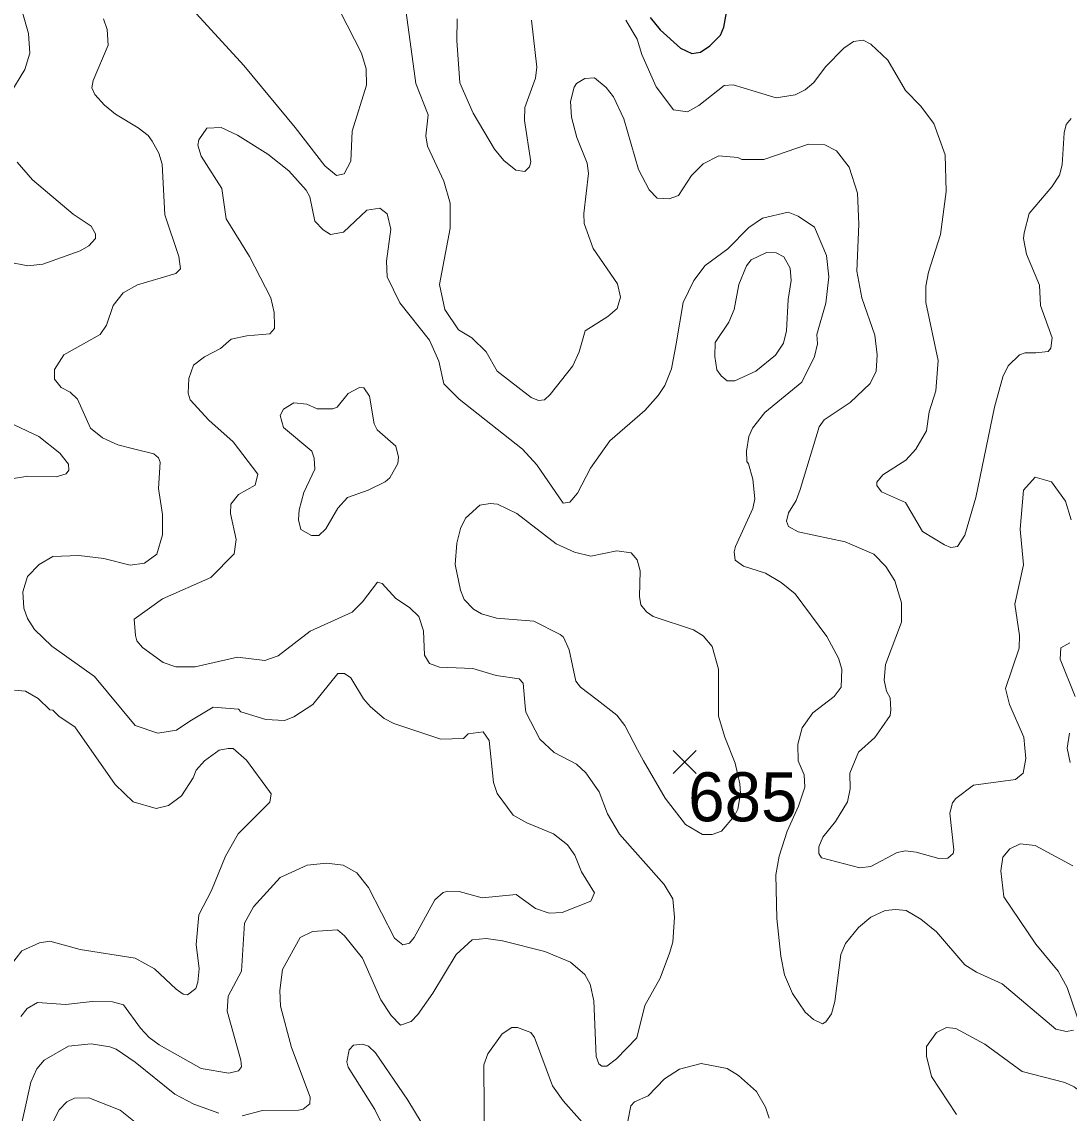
# Model space of a CAD drawing. Extents: x 294.2 to 320.3, y 7482.7 to 7510.7.
# Drawn here: x 303.984 to 305.694, y 7487.843 to 7489.625 of the extents above; entities that cross this region are included whole.
import ezdxf
from ezdxf.enums import TextEntityAlignment as Align

# ---------------------------------------------------------------- set-up
doc = ezdxf.new("R2010")
doc.units = 0
doc.header["$LTSCALE"] = 0.032
for name, color, linetype, lineweight in [('1', 7, 'Continuous', 25), ('2', 7, 'Continuous', 13), ('21', 7, 'Continuous', 25)]:
    doc.layers.add(name, color=color, linetype=linetype, lineweight=lineweight)
doc.layers.add('61', color=7, linetype='Continuous')

msp = doc.modelspace()

# ---------------------------------------------------------------- linework, layer by layer
at = {"layer": '1'}
msp.add_lwpolyline([(305.0098, 7489.6317), (305.0258, 7489.6118), (305.0592, 7489.5817), (305.078, 7489.5731), (305.0919, 7489.5752), (305.1069, 7489.5855), (305.1246, 7489.6032), (305.1302, 7489.6161), (305.1341, 7489.6403)], dxfattribs=at)
at = {"layer": '2'}
for points in [[(303.9745, 7489.7079), (303.9757, 7489.6735), (303.9949, 7489.6058), (303.9968, 7489.5738), (303.9885, 7489.547), (303.9643, 7489.5068), (303.954, 7489.4781)], [(304.2452, 7489.6645), (304.3461, 7489.5534), (304.4303, 7489.4525), (304.4783, 7489.3899), (304.4974, 7489.374), (304.5102, 7489.3765), (304.521, 7489.3976), (304.5229, 7489.4462), (304.5465, 7489.5215), (304.5459, 7489.5483), (304.5383, 7489.5738), (304.5038, 7489.6415)], [(304.0767, 7488.7534), (304.1175, 7488.7483), (304.1609, 7488.7374), (304.1839, 7488.7406), (304.2043, 7488.7553), (304.2133, 7488.7872), (304.2133, 7488.8204), (304.2069, 7488.8626), (304.2094, 7488.906), (304.2069, 7488.913), (304.1993, 7488.9194), (304.1661, 7488.9277), (304.1405, 7488.934), (304.1156, 7488.9455), (304.0958, 7488.9615), (304.0747, 7489.0088), (304.0626, 7489.0203), (304.0479, 7489.0279), (304.037, 7489.0414), (304.037, 7489.0573), (304.0524, 7489.0809), (304.1118, 7489.1141), (304.122, 7489.1295), (304.1328, 7489.1614), (304.1494, 7489.1825), (304.1724, 7489.1952), (304.235, 7489.2137), (304.2426, 7489.2214), (304.2401, 7489.2418), (304.2171, 7489.3095), (304.2127, 7489.3925), (304.2075, 7489.4104), (304.1967, 7489.4302), (304.1903, 7489.4391), (304.1737, 7489.4519), (304.1367, 7489.4742), (304.1188, 7489.4889), (304.1028, 7489.5062), (304.0983, 7489.517), (304.1003, 7489.5292), (304.1245, 7489.5866), (304.1233, 7489.6122), (304.1169, 7489.63)], [(304.6111, 7489.6403), (304.627, 7489.524), (304.6474, 7489.473), (304.6436, 7489.4385), (304.6462, 7489.4219), (304.673, 7489.3644), (304.6832, 7489.3287), (304.6832, 7489.2878), (304.666, 7489.1959), (304.6742, 7489.155), (304.6966, 7489.1218), (304.7183, 7489.109), (304.7419, 7489.0861), (304.7598, 7489.0541), (304.8153, 7489.0113), (304.8275, 7489.0062), (304.8371, 7489.0075), (304.8466, 7489.0164), (304.8837, 7489.0631), (304.8939, 7489.0861), (304.9035, 7489.1205), (304.9405, 7489.1435), (304.9558, 7489.1569), (304.9615, 7489.1754)], [(304.816, 7489.6275), (304.8249, 7489.5509), (304.8224, 7489.533), (304.8052, 7489.4851), (304.8045, 7489.464), (304.8147, 7489.3964), (304.8128, 7489.388), (304.8051, 7489.3804), (304.7905, 7489.3829), (304.7707, 7489.3982), (304.7554, 7489.4168), (304.7209, 7489.4755), (304.6992, 7489.5253), (304.6941, 7489.5943), (304.6947, 7489.63)], [(305.4436, 7488.927), (305.4608, 7488.9571), (305.4653, 7488.9877), (305.4762, 7489.0222), (305.48, 7489.072), (305.4596, 7489.1665), (305.4596, 7489.1933), (305.4641, 7489.2163), (305.4838, 7489.2776), (305.4928, 7489.3478), (305.4915, 7489.4078), (305.473, 7489.4589), (305.4513, 7489.4876), (305.4264, 7489.5126), (305.3977, 7489.5623), (305.3702, 7489.5885), (305.3574, 7489.5949), (305.3415, 7489.593), (305.3261, 7489.5821), (305.2961, 7489.5515), (305.277, 7489.526), (305.263, 7489.5138), (305.2464, 7489.5055), (305.2157, 7489.501), (305.1812, 7489.5112), (305.1455, 7489.5221), (305.1308, 7489.5208), (305.0893, 7489.4883), (305.0708, 7489.478), (305.0478, 7489.4813), (305.0197, 7489.5189), (304.996, 7489.5713), (304.9884, 7489.5968), (304.9699, 7489.6275)], [(304.9066, 7489.3938), (304.89, 7489.4359), (304.8811, 7489.4691), (304.8798, 7489.4947), (304.8856, 7489.5183), (304.8894, 7489.524), (304.9029, 7489.5323), (304.9188, 7489.5336), (304.938, 7489.5177), (304.9501, 7489.5023), (304.9667, 7489.4666), (304.9909, 7489.3836), (305.0082, 7489.3504), (305.0209, 7489.337), (305.0408, 7489.3357), (305.0561, 7489.3414), (305.0771, 7489.374), (305.0963, 7489.3932), (305.1218, 7489.4059), (305.1531, 7489.4034), (305.1595, 7489.4001), (305.1952, 7489.4002), (305.2681, 7489.4251), (305.2949, 7489.4238), (305.314, 7489.4142), (305.3344, 7489.3874), (305.3485, 7489.3453), (305.3504, 7489.2942), (305.3472, 7489.2176), (305.3555, 7489.1742), (305.3766, 7489.1129), (305.3804, 7489.0809), (305.3785, 7489.0541), (305.3689, 7489.0343), (305.3364, 7489.003), (305.2936, 7488.9749), (305.2859, 7488.9635), (305.2546, 7488.8613), (305.2483, 7488.8434), (305.2355, 7488.823), (305.2323, 7488.8096), (305.2355, 7488.8006), (305.2515, 7488.7917), (305.3281, 7488.7757), (305.3747, 7488.7553), (305.3945, 7488.7355), (305.4092, 7488.7119), (305.42, 7488.6762), (305.42, 7488.6442), (305.3938, 7488.5753), (305.3919, 7488.5497), (305.3957, 7488.5319), (305.4015, 7488.521), (305.4028, 7488.5012), (305.4015, 7488.4922), (305.3881, 7488.4724), (305.3766, 7488.4559), (305.3497, 7488.4323), (305.3357, 7488.3978), (305.3364, 7488.3722), (305.3319, 7488.3511), (305.3121, 7488.3186), (305.2917, 7488.2931), (305.2853, 7488.2777), (305.2853, 7488.2668), (305.2897, 7488.2598), (305.3523, 7488.2432), (305.3702, 7488.2452), (305.413, 7488.2682), (305.4264, 7488.2707), (305.4443, 7488.2688), (305.4813, 7488.2585), (305.496, 7488.2592), (305.5043, 7488.2668), (305.5055, 7488.2726), (305.4991, 7488.3327), (305.5036, 7488.3492), (305.5088, 7488.3563), (305.5375, 7488.378), (305.6065, 7488.3875), (305.6186, 7488.3978), (305.623, 7488.422), (305.6199, 7488.4565), (305.5962, 7488.5101), (305.5898, 7488.5363), (305.6122, 7488.6021), (305.6128, 7488.6225), (305.6051, 7488.6736), (305.6192, 7488.7381), (305.6141, 7488.7962), (305.6192, 7488.86), (305.6384, 7488.8811), (305.6652, 7488.8734), (305.6881, 7488.8422), (305.6971, 7488.8115)], [(304.3806, 7488.5816), (304.3359, 7488.5874), (304.2669, 7488.5714), (304.235, 7488.5714), (304.2145, 7488.5784), (304.1807, 7488.6033), (304.1718, 7488.6142), (304.1692, 7488.6225), (304.1673, 7488.6493), (304.2133, 7488.6825), (304.2924, 7488.7176), (304.3307, 7488.7559), (304.334, 7488.7796), (304.3243, 7488.8217), (304.325, 7488.837), (304.3378, 7488.853), (304.3646, 7488.8683), (304.369, 7488.8862), (304.3288, 7488.9392), (304.2892, 7488.9743), (304.2586, 7489.0075), (304.2554, 7489.0184), (304.2567, 7489.0426), (304.2643, 7489.0643), (304.2822, 7489.0777), (304.3084, 7489.0912), (304.3256, 7489.1065), (304.3512, 7489.1122), (304.3888, 7489.1154), (304.3965, 7489.1243), (304.3965, 7489.1282), (304.3959, 7489.1499), (304.3902, 7489.1742), (304.3557, 7489.2418), (304.3174, 7489.3031), (304.3103, 7489.3529), (304.2765, 7489.4053), (304.2714, 7489.4232), (304.2727, 7489.4321), (304.2861, 7489.4512), (304.3091, 7489.4525), (304.3359, 7489.4397), (304.3857, 7489.4085), (304.4195, 7489.3817), (304.4482, 7489.3497), (304.454, 7489.3389), (304.4623, 7489.2993), (304.4757, 7489.2852), (304.4878, 7489.2775), (304.5089, 7489.2814), (304.5472, 7489.3172), (304.5683, 7489.3204), (304.5804, 7489.3114), (304.5861, 7489.2865), (304.5791, 7489.2342), (304.5804, 7489.2086), (304.6008, 7489.1658), (304.6494, 7489.1052), (304.6647, 7489.0707), (304.673, 7489.0337), (304.6979, 7489.0088), (304.8013, 7488.9271), (304.8249, 7488.9015), (304.8677, 7488.839), (304.8786, 7488.8402), (304.8913, 7488.8549), (304.9124, 7488.8958), (304.9437, 7488.9404), (305.0012, 7488.9903), (305.0229, 7489.0145), (305.0337, 7489.0311), (305.0446, 7489.058), (305.0522, 7489.0988), (305.0637, 7489.1665), (305.081, 7489.2023), (305.0995, 7489.2271), (305.1365, 7489.254), (305.171, 7489.2891), (305.1933, 7489.3044), (305.2349, 7489.314), (305.2515, 7489.3076), (305.2783, 7489.2897), (305.2974, 7489.2431), (305.3012, 7489.2086), (305.2968, 7489.1652), (305.2821, 7489.1141), (305.2827, 7489.0988), (305.2782, 7489.0784), (305.2572, 7489.0363), (305.1972, 7488.9871), (305.1768, 7488.9615), (305.171, 7488.9475), (305.1672, 7488.9239), (305.1678, 7488.9066), (305.1704, 7488.9028)], [(305.6971, 7489.4672), (305.6888, 7489.457), (305.6856, 7489.4436), (305.6824, 7489.3912), (305.6779, 7489.3746), (305.6658, 7489.3555), (305.6288, 7489.3121), (305.6205, 7489.2801), (305.6192, 7489.2712), (305.6243, 7489.2457), (305.6454, 7489.1946), (305.6473, 7489.1614), (305.6664, 7489.109), (305.6639, 7489.0918), (305.6594, 7489.0867), (305.6397, 7489.0841), (305.6218, 7489.0841), (305.6128, 7489.0809), (305.5943, 7489.0631), (305.5854, 7489.0452), (305.5719, 7488.9954), (305.5413, 7488.8479), (305.5234, 7488.7866), (305.5113, 7488.768), (305.5005, 7488.7662), (305.4902, 7488.7706), (305.4545, 7488.7923), (305.4264, 7488.8396)], [(303.9764, 7489.3957), (304.0013, 7489.3669), (304.0677, 7489.3108), (304.0971, 7489.291), (304.1041, 7489.2789), (304.1041, 7489.2712), (304.0933, 7489.2591), (304.0792, 7489.2507), (304.0179, 7489.229), (303.9937, 7489.2265), (303.9605, 7489.2329)], [(304.9615, 7489.1754), (304.9564, 7489.1971), (304.9169, 7489.2546), (304.9022, 7489.2955), (304.9015, 7489.3121), (304.9092, 7489.3772), (304.9066, 7489.3938)], [(303.8736, 7489.0126), (304.0115, 7488.9475), (304.046, 7488.9206), (304.06, 7488.9022), (304.0607, 7488.8926), (304.0562, 7488.8868), (304.0396, 7488.8817), (303.9937, 7488.883), (303.9668, 7488.8785)], [(305.4264, 7488.8396), (305.3875, 7488.8575), (305.3798, 7488.8677), (305.3798, 7488.8728), (305.3894, 7488.8849), (305.427, 7488.9092), (305.4436, 7488.927)], [(305.1704, 7488.9028), (305.1774, 7488.8779), (305.1806, 7488.846), (305.1774, 7488.83), (305.1493, 7488.7681), (305.1467, 7488.7592), (305.1487, 7488.7457)], [(303.993, 7488.6506), (303.9872, 7488.6672), (303.9854, 7488.694), (303.993, 7488.7189), (304.0122, 7488.7387), (304.0345, 7488.7514), (304.0767, 7488.7534)], [(305.1487, 7488.7457), (305.162, 7488.7361), (305.1978, 7488.7246), (305.2234, 7488.7093), (305.2463, 7488.6908), (305.2981, 7488.6212), (305.3172, 7488.5855), (305.3229, 7488.5676), (305.3216, 7488.5382), (305.3102, 7488.5229), (305.2751, 7488.4961), (305.2578, 7488.4718), (305.2508, 7488.445), (305.2514, 7488.4182), (305.261, 7488.3952), (305.2623, 7488.3748), (305.2521, 7488.3441), (305.2335, 7488.3033), (305.2202, 7488.2624), (305.2151, 7488.2318), (305.2163, 7488.1603), (305.2233, 7488.099), (305.2291, 7488.0683), (305.2419, 7488.0377), (305.2629, 7488.0076), (305.2764, 7487.9955), (305.291, 7487.9885), (305.2968, 7487.9917), (305.3057, 7488.0045), (305.3114, 7488.0249), (305.321, 7488.1015), (305.3287, 7488.1194), (305.3498, 7488.1455), (305.3702, 7488.1628), (305.3932, 7488.1737), (305.4111, 7488.1749), (305.4277, 7488.1737), (305.4519, 7488.1596), (305.4775, 7488.1385), (305.5234, 7488.0849), (305.5426, 7488.0728), (305.5847, 7488.0536), (305.6722, 7487.9795), (305.6895, 7487.9757), (305.701, 7487.9783)], [(304.3435, 7487.8384), (304.3768, 7487.8468), (304.4355, 7487.8474), (304.4432, 7487.8493), (304.454, 7487.8576), (304.4546, 7487.8684), (304.424, 7487.9496), (304.4061, 7488.0172), (304.4048, 7488.0428), (304.4093, 7488.0773), (304.438, 7488.1296), (304.4585, 7488.1392), (304.4993, 7488.1417), (304.5108, 7488.1321), (304.5402, 7488.0958), (304.5702, 7488.0275), (304.5868, 7488.0019), (304.6021, 7487.9865), (304.6193, 7487.9923), (304.6302, 7488.0038), (304.6551, 7488.0383), (304.6928, 7488.1015), (304.719, 7488.1258), (304.742, 7488.1277), (304.7688, 7488.1239), (304.8377, 7488.1066), (304.8799, 7488.0894), (304.9028, 7488.069), (304.9117, 7488.053), (304.9175, 7488.0262), (304.9214, 7487.9349), (304.9258, 7487.9233), (304.9309, 7487.9195), (304.9392, 7487.9195), (304.9545, 7487.931), (304.9878, 7487.9655), (305.0011, 7488.0185), (305.0261, 7488.0632), (305.0414, 7488.1041), (305.0465, 7488.122), (305.0497, 7488.1628), (305.0465, 7488.1928), (305.0325, 7488.2158), (304.9597, 7488.2982), (304.9398, 7488.3314), (304.9265, 7488.3671), (304.9048, 7488.3984), (304.8894, 7488.4124), (304.853, 7488.4317), (304.8295, 7488.4534), (304.8065, 7488.4974), (304.8054, 7488.5074), (304.8025, 7488.545), (304.7956, 7488.5517), (304.7583, 7488.5572), (304.7204, 7488.5689), (304.6659, 7488.5709), (304.6492, 7488.577), (304.6412, 7488.5904), (304.6395, 7488.6305), (304.6321, 7488.6538), (304.6168, 7488.6685), (304.5944, 7488.6832), (304.5721, 7488.7074)], [(304.5721, 7488.7074), (304.5645, 7488.71), (304.5402, 7488.6774), (304.5229, 7488.6608), (304.4546, 7488.6295), (304.4023, 7488.5893), (304.3806, 7488.5816)], [(303.9821, 7488.0006), (303.9924, 7488.0134), (304.0096, 7488.023), (304.055, 7488.0198), (304.0984, 7488.0249), (304.1316, 7488.0243), (304.1495, 7488.0192), (304.1775, 7487.9815), (304.1916, 7487.9661), (304.2082, 7487.954), (304.2765, 7487.9157), (304.3218, 7487.9081), (304.3378, 7487.9119), (304.3422, 7487.9182), (304.3416, 7487.9291), (304.3192, 7488.0089), (304.3205, 7488.0338), (304.3422, 7488.0747), (304.3473, 7488.1526), (304.3621, 7488.1794), (304.4055, 7488.2273), (304.4495, 7488.2477), (304.4815, 7488.2509), (304.5083, 7488.2477), (304.5306, 7488.2349), (304.5498, 7488.2113), (304.5925, 7488.1283), (304.606, 7488.1175), (304.6168, 7488.12), (304.6244, 7488.1296), (304.6583, 7488.1909), (304.6717, 7488.203), (304.6794, 7488.2049), (304.6979, 7488.2043), (304.7356, 7488.1941), (304.7911, 7488.1998), (304.8224, 7488.1768), (304.8447, 7488.1692), (304.8658, 7488.1704), (304.913, 7488.189), (304.9188, 7488.2024), (304.8977, 7488.2369), (304.8869, 7488.2637), (304.8747, 7488.2809), (304.8518, 7488.2988), (304.8084, 7488.3167), (304.786, 7488.3294), (304.7598, 7488.3646), (304.7541, 7488.3825), (304.747, 7488.4514), (304.7369, 7488.4654), (304.7125, 7488.4622), (304.7049, 7488.4546), (304.6679, 7488.4533), (304.5913, 7488.4789), (304.5753, 7488.4871), (304.553, 7488.5063), (304.5414, 7488.5191), (304.521, 7488.5535), (304.5108, 7488.5606), (304.5, 7488.5606), (304.4591, 7488.5101), (304.4278, 7488.4897), (304.4125, 7488.484), (304.3819, 7488.4852), (304.3416, 7488.498), (304.3378, 7488.5025), (304.2963, 7488.5057), (304.2579, 7488.4827), (304.2363, 7488.468), (304.2056, 7488.4629), (304.1686, 7488.4756), (304.1022, 7488.5555), (304.0326, 7488.6052), (304.0045, 7488.6327), (303.993, 7488.6506)], [(305.7035, 7488.5229), (305.6792, 7488.5842), (305.6805, 7488.6027), (305.6952, 7488.6104)], [(303.972, 7488.5331), (303.9898, 7488.5318), (304.0102, 7488.5197), (304.0294, 7488.5012), (304.0345, 7488.5006), (304.0447, 7488.4903), (304.0703, 7488.4737), (304.136, 7488.3792), (304.1654, 7488.3511), (304.2031, 7488.3403), (304.2235, 7488.3448), (304.2446, 7488.3607), (304.2637, 7488.3901), (304.2682, 7488.4029), (304.2822, 7488.4182), (304.3058, 7488.4354), (304.3206, 7488.438), (304.3288, 7488.438), (304.3506, 7488.4188), (304.3882, 7488.3678), (304.3908, 7488.3639), (304.3889, 7488.3505), (304.3371, 7488.2988), (304.3161, 7488.2624), (304.2937, 7488.2062), (304.2727, 7488.1666), (304.2682, 7488.1181), (304.2733, 7488.0785), (304.2714, 7488.0562), (304.2676, 7488.046), (304.2541, 7488.0358), (304.2471, 7488.037), (304.2356, 7488.0453), (304.2005, 7488.0785), (304.1686, 7488.0958), (304.0792, 7488.1098), (304.0294, 7488.1232), (304.0128, 7488.1206), (303.984, 7488.1079), (303.9655, 7488.0836)], [(305.6958, 7488.415), (305.6907, 7488.4386), (305.6945, 7488.4629)], [(305.7073, 7487.9981), (305.6907, 7488.0479), (305.676, 7488.0747), (305.6396, 7488.1187), (305.5873, 7488.196), (305.5821, 7488.2382), (305.5854, 7488.2605), (305.5969, 7488.2745), (305.6141, 7488.2822), (305.6384, 7488.2796), (305.6997, 7488.2464)], [(304.7394, 7487.7759), (304.7381, 7487.9215), (304.7445, 7487.9393), (304.7681, 7487.9719), (304.7841, 7487.9827), (304.793, 7487.9827), (304.8147, 7487.9744), (304.8211, 7487.9662), (304.8505, 7487.887), (304.8677, 7487.8627), (304.9341, 7487.788)], [(305.51, 7487.8403), (305.4692, 7487.9023), (305.4608, 7487.9355), (305.4608, 7487.9514), (305.4775, 7487.9744), (305.4934, 7487.9827)], [(305.4934, 7487.9827), (305.5087, 7487.9808), (305.556, 7487.9553), (305.6173, 7487.9106), (305.6869, 7487.8927), (305.7022, 7487.8857), (305.7182, 7487.8723)], [(303.9757, 7487.7899), (303.9987, 7487.8934), (304.0083, 7487.9151), (304.0204, 7487.9291), (304.06, 7487.9521), (304.0971, 7487.9559), (304.1277, 7487.9508), (304.138, 7487.947), (304.1686, 7487.9259), (304.2337, 7487.8736), (304.2644, 7487.857), (304.3052, 7487.8423)], [(304.5772, 7487.8142), (304.56, 7487.8487), (304.5166, 7487.9176), (304.5146, 7487.9266), (304.5184, 7487.9457), (304.5255, 7487.9534), (304.5402, 7487.9553), (304.5497, 7487.9521), (304.5613, 7487.9412), (304.6142, 7487.864), (304.6576, 7487.7918)], [(304.973, 7487.8295), (304.9781, 7487.8544), (304.9839, 7487.8608), (305.0063, 7487.871), (305.0331, 7487.8985), (305.0574, 7487.9144), (305.0931, 7487.9234), (305.1353, 7487.9157), (305.1537, 7487.9042), (305.1831, 7487.8781), (305.1978, 7487.8525), (305.2042, 7487.8346)], [(304.0192, 7487.7976), (304.0447, 7487.848), (304.0575, 7487.8608), (304.0696, 7487.8672), (304.0933, 7487.8678), (304.1443, 7487.8474), (304.1769, 7487.8212)]]:
    msp.add_lwpolyline(points, dxfattribs=at)
for points in [[(305.1151, 7489.0784), (305.1186, 7489.0567), (305.1257, 7489.0465), (305.1352, 7489.0388), (305.148, 7489.0388), (305.1825, 7489.0541), (305.2144, 7489.0803), (305.2272, 7489.1001), (305.2323, 7489.1205), (305.2348, 7489.1716), (305.2399, 7489.2023), (305.2386, 7489.2227), (305.2278, 7489.2412), (305.2157, 7489.2476), (305.1997, 7489.2482), (305.1748, 7489.2361), (305.1672, 7489.2265), (305.1544, 7489.1959), (305.1467, 7489.155), (305.1384, 7489.1346), (305.1161, 7489.1014)], [(304.5944, 7488.9321), (304.5638, 7488.9583), (304.5593, 7488.9686), (304.5516, 7489.0133), (304.5421, 7489.0273), (304.5351, 7489.0279), (304.5165, 7489.0177), (304.4987, 7488.9953), (304.4917, 7488.9928), (304.4661, 7488.9928), (304.4489, 7489.0005), (304.4278, 7489.0024), (304.4112, 7488.9922), (304.4055, 7488.9819), (304.4112, 7488.9622), (304.4572, 7488.9239), (304.461, 7488.9124), (304.4623, 7488.8945), (304.4444, 7488.8562), (304.4367, 7488.8281), (304.4354, 7488.8115), (304.4393, 7488.7955), (304.4565, 7488.7859), (304.4687, 7488.7859), (304.4801, 7488.7968), (304.5, 7488.8307), (304.5153, 7488.8479), (304.5491, 7488.86), (304.5772, 7488.8734), (304.5848, 7488.8804), (304.5976, 7488.9034), (304.5989, 7488.9137)], [(304.9935, 7488.7285), (304.9922, 7488.6864), (304.9947, 7488.6729), (305.0037, 7488.6615), (305.0146, 7488.6538), (305.0804, 7488.6321), (305.0963, 7488.6219), (305.111, 7488.6046), (305.1212, 7488.5676), (305.1212, 7488.491), (305.1314, 7488.4565), (305.1487, 7488.4144), (305.1563, 7488.3802), (305.1574, 7488.3646), (305.1529, 7488.3388), (305.1474, 7488.328), (305.126, 7488.3033), (305.111, 7488.2979), (305.095, 7488.2975), (305.0676, 7488.3141), (305.0344, 7488.3569), (304.9986, 7488.4182), (304.989, 7488.436), (304.9686, 7488.4757), (304.9552, 7488.4923), (304.9233, 7488.5178), (304.8958, 7488.5382), (304.8882, 7488.5478), (304.8773, 7488.5995), (304.8684, 7488.6199), (304.8626, 7488.6244), (304.8199, 7488.6461), (304.7586, 7488.6512), (304.7343, 7488.6582), (304.7215, 7488.6659), (304.7062, 7488.6813), (304.6998, 7488.6966), (304.6915, 7488.7387), (304.6941, 7488.7732), (304.6998, 7488.7975), (304.7081, 7488.8141), (304.7317, 7488.8357), (304.7483, 7488.8383), (304.7605, 7488.837), (304.7918, 7488.8217), (304.8562, 7488.7726), (304.8863, 7488.7585), (304.9131, 7488.7521), (304.9552, 7488.7611), (304.9788, 7488.7578), (304.9884, 7488.7464)]]:
    msp.add_lwpolyline(points, close=True, dxfattribs=at)
at = {"layer": '21'}
for p, q in [((305.0475, 7488.4346), (305.085, 7488.3971)), ((305.085, 7488.4346), (305.0475, 7488.3971))]:
    msp.add_line(p, q, dxfattribs=at)

# ---------------------------------------------------------------- texts
at = {"layer": '61'}
msp.add_text('685', height=0.08, dxfattribs=at).set_placement((305.161, 7488.3192), align=Align.CENTER)

doc.saveas('drawing.dxf')
